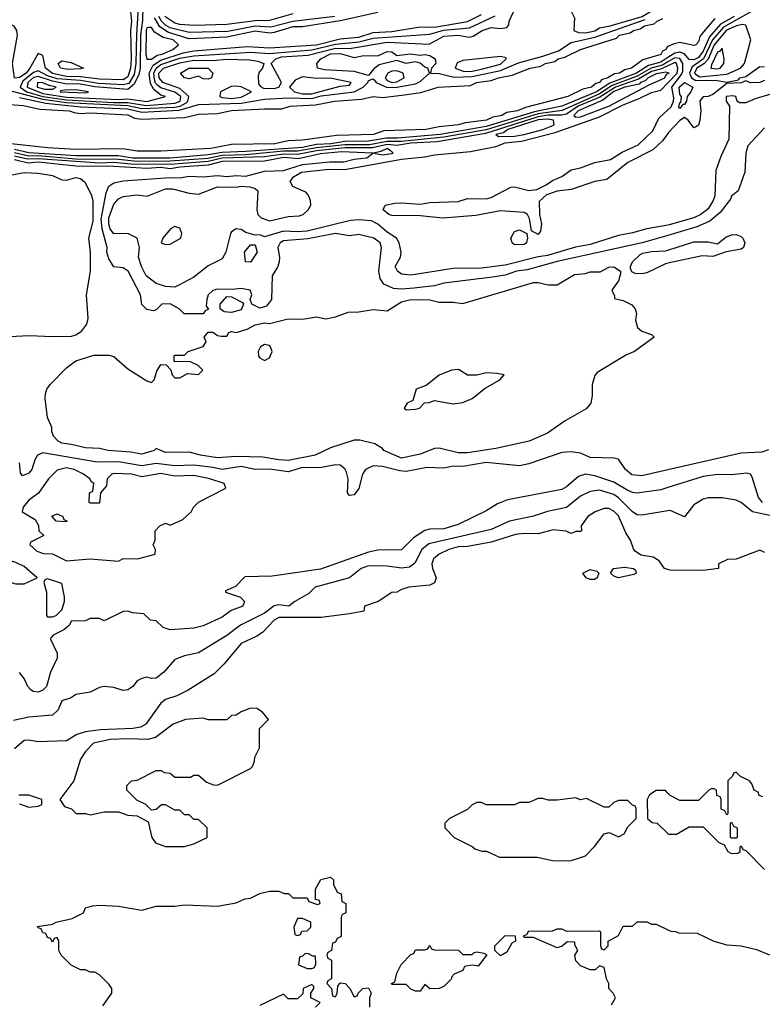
# Model space of a CAD drawing. Header units: inches. Extents: x 2348341 to 2479810, y 460419 to 613669.
# Tile 472 of 656: x 2427251 to 2430400, y 541862 to 546036. Entities that reach past the tile are written whole.
import ezdxf

# ---------------------------------------------------------------- set-up
doc = ezdxf.new("R2010")
doc.units = ezdxf.units.IN
doc.header["$MEASUREMENT"] = 0
doc.layers.add('C4524', color=7, linetype='Continuous')
doc.layers.add('C4534', color=7, linetype='Continuous')

msp = doc.modelspace()

# ---------------------------------------------------------------- linework, layer by layer
at = {"layer": 'C4524', "color": 2}
for points, elevation in [([(2430000, 546348.3), (2429974.9, 546330), (2429930, 546284.5), (2429801.4, 546218.6), (2429750, 546167), (2429730, 546159.3), (2429670, 546162.9), (2429645.1, 546154.9), (2429614.8, 546130), (2429591, 546070), (2429604.1, 546044.1), (2429600.5, 545990), (2429621.5, 545981.5), (2429650, 545980.2), (2429690, 545988.8), (2429710, 546001.6), (2429755.1, 546010), (2429890.9, 546049.1), (2429965.4, 546094.6), (2430000, 546105.6)], 22), ([(2427755.8, 546110), (2427746.2, 545973.8), (2427744.5, 545850), (2427736.6, 545803.4), (2427713.9, 545766.1), (2427690, 545759.5), (2427585.6, 545765.6), (2427510, 545777.9), (2427410, 545785.2), (2427370, 545797.7), (2427330, 545818.6), (2427310, 545812.2), (2427264.9, 545775.1), (2427253, 545750), (2427282, 545730), (2427350, 545711), (2427450, 545696.9), (2427650, 545684.3), (2427710, 545684.9), (2427787.8, 545672.2), (2427910, 545682.5), (2427931.5, 545690), (2427934.5, 545710), (2427910, 545728.3), (2427850, 545747.5), (2427837, 545757), (2427827.5, 545767.5), (2427822.4, 545782.4), (2427820.6, 545810), (2427829.9, 545830.1), (2427850, 545845.9), (2427930, 545872.4), (2427990, 545883), (2428230, 545898.4), (2428310, 545893.4), (2428490, 545908.1), (2428590, 545932.3), (2428690, 545941.8), (2428750, 545957.9), (2428990, 545974.8), (2429049.1, 545990.9), (2429159, 546001), (2429267.3, 546052.7)], 26), ([(2427773.5, 546093.5), (2427772, 546032), (2427764.3, 545970), (2427762.6, 545830), (2427756.8, 545803.2), (2427737.2, 545762.8), (2427710, 545739.9), (2427570, 545751.1), (2427510, 545762.3), (2427444.4, 545764.4), (2427390, 545774.8), (2427330, 545795), (2427310, 545790.4), (2427286.3, 545770), (2427283, 545750), (2427350, 545723.7), (2427450, 545707.9), (2427670, 545697.2), (2427710, 545701), (2427790, 545688.8), (2427869.2, 545710), (2427850, 545716), (2427820.1, 545740.1), (2427806, 545766), (2427800.7, 545810), (2427817.3, 545842.7), (2427850, 545864.3), (2427944.6, 545895.4), (2427990, 545903.8), (2428217.6, 545922.4), (2428310, 545916.8), (2428510, 545929.2), (2428610, 545954.3), (2428690, 545962.2), (2428750, 545981.7), (2428830, 545986.4), (2428950, 546005.6), (2429010, 546005), (2429150, 546027.8), (2429210, 546057.4)], 30), ([(2427721.6, 546070), (2427726, 546030), (2427721.5, 545990), (2427724.8, 545870), (2427721.3, 545830), (2427710, 545794.3), (2427690, 545781.6), (2427590, 545783.6), (2427510, 545793.7), (2427450, 545795.5), (2427390, 545807.7), (2427361.1, 545830), (2427350, 545883.7), (2427330, 545892), (2427295.2, 545830), (2427278.3, 545810), (2427250, 545790.8), (2427230, 545787.8), (2427220.5, 545850), (2427242.1, 545970), (2427239.8, 545990), (2427228.1, 546008.1), (2427210, 546018.3), (2427110, 546039.6)], 22), ([(2427150, 545680.5), (2427268.3, 545671.7), (2427337.3, 545657.3), (2427462, 545650), (2427482, 545642), (2427510, 545638.4), (2427550, 545640.5), (2427710, 545632.1), (2427738.8, 545618.8), (2427770, 545614.7), (2427950, 545622), (2428010, 545635.3), (2428090, 545638.4), (2428150, 545651), (2428290, 545658.4), (2428362.5, 545657.5), (2428398, 545670), (2428505.3, 545674.7), (2428586, 545690), (2428701.2, 545698.8), (2428750, 545710.5), (2428790, 545706.8), (2428882.7, 545717.3), (2428952.7, 545727.3), (2429026, 545750), (2429162.9, 545757.1), (2429189, 545770), (2429250, 545777.6), (2429282, 545790), (2429339.7, 545800.3), (2429415.3, 545830), (2429461.6, 545838.4), (2429481.2, 545850), (2429520.7, 545859.3), (2429534, 545870), (2429563.3, 545876.7), (2429628.7, 545910), (2429782.4, 545957.6), (2429794, 545970), (2429839.7, 545980.3), (2429854, 545990), (2429882.7, 545997.3), (2429901.2, 546010), (2429941.2, 546018.8), (2429954, 546030), (2429978.9, 546041.1)], 14), ([(2427214.4, 545734.4), (2427350, 545698.8), (2427450, 545685.4), (2427710, 545672.8), (2427770, 545659.2), (2427910, 545665.5), (2427932.4, 545670), (2427957, 545683), (2427964.8, 545690), (2427968, 545710), (2427930, 545743.9), (2427858.3, 545770), (2427842.5, 545790), (2427841.7, 545810), (2427861.5, 545830), (2427930, 545853.4), (2427990, 545864.2), (2428070, 545863.5), (2428128.2, 545868.2), (2428226.2, 545866.2), (2428260.9, 545860.9), (2428286, 545850), (2428280.7, 545830), (2428267.1, 545812.9), (2428262, 545798), (2428263.7, 545763.7), (2428272.2, 545752.2), (2428285.5, 545745.5), (2428330, 545743.7), (2428349.6, 545750.4), (2428360.9, 545770), (2428317.2, 545850), (2428337.6, 545870), (2428362.1, 545877.9), (2428474.6, 545885.4), (2428590, 545915.8), (2428650, 545914.4), (2428810, 545940.1), (2428987.4, 545932.6), (2429050, 545966.3), (2429110, 545970.9), (2429157.4, 545962.6), (2429174, 545966), (2429212.7, 545990), (2429250, 546002.6), (2429290, 545998), (2429316.5, 546003.5), (2429325.6, 546014.4), (2429327, 546030), (2429345.6, 546070)], 22), ([(2427250, 545705.7), (2427362.8, 545682.8), (2427510, 545667.1), (2427710, 545658.2), (2427770, 545643.4), (2427927.8, 545652.2), (2428010, 545676.9), (2428190, 545682.5), (2428290, 545699), (2428390, 545705), (2428490, 545701.9), (2428530, 545713.9), (2428670, 545730.8), (2428708.3, 545750), (2428727.6, 545770), (2428730, 545778), (2428750, 545784.9), (2428763, 545770), (2428810, 545747.9), (2428850, 545750.1), (2428930, 545764.4), (2428950, 545773.6), (2428989.2, 545810), (2428982, 545830), (2428970, 545834.5), (2428950, 545852.3), (2428930, 545857.6), (2428890, 545849.8), (2428850, 545862.7), (2428775.5, 545844.5), (2428752.4, 545827.6), (2428730, 545799), (2428670, 545816.2), (2428543.8, 545823.8), (2428514, 545830), (2428512, 545850), (2428527.8, 545870), (2428570, 545890.7), (2428610, 545892.1), (2428670, 545875.8), (2428710, 545884), (2428770, 545882.8), (2428810, 545900.5), (2428830, 545899.1), (2428850, 545884.7), (2428908.4, 545891.6), (2428950, 545885.5), (2428970, 545888.4), (2428990, 545883.7), (2429013, 545870), (2429016.3, 545850), (2428998, 545830), (2428994, 545810), (2429030, 545807.4), (2429092.8, 545792.8), (2429170, 545794.7), (2429290, 545820.4), (2429366.9, 545853.1), (2429470, 545881.2), (2429535.4, 545904.6), (2429590, 545939.4), (2429690, 545962.4), (2429903.7, 546036.3)], 18), ([(2428770, 546066.5), (2428610, 546030.5), (2428450, 546005.7), (2428410, 546005.2), (2428330, 545981.3), (2428310, 545979.2), (2428250, 545987), (2428130, 545962.6), (2427970, 545955.2), (2427882, 545982), (2427845.1, 546005.1), (2427823.7, 546043.7)], 30), ([(2428587.3, 546050), (2428410, 546028.8), (2428315.7, 546004.3), (2428250, 546008.4), (2428133.5, 545986.5), (2427970, 545981.5), (2427890, 546001), (2427870, 546012.1), (2427852.1, 546030), (2427841.5, 546050)], 26), ([(2428410, 546060.4), (2428310, 546033), (2428250, 546031.1), (2428130, 546015.1), (2427991.7, 546011.7), (2427930, 546015.4), (2427910, 546020.9), (2427867.4, 546050)], 22), ([(2430000, 545922.9), (2429998, 545922), (2429990.7, 545910), (2429977.1, 545902.9), (2429970, 545888), (2429894.3, 545865.7), (2429846, 545830), (2429817, 545823), (2429794.8, 545810), (2429773.8, 545806.2), (2429744.7, 545790), (2429718.4, 545781.6), (2429710.4, 545770), (2429694.6, 545765.4), (2429676, 545750), (2429638.8, 545741.2), (2429576, 545710), (2429396, 545664), (2429362, 545650), (2429317.6, 545642.4), (2429296, 545630), (2429257.3, 545622.7), (2429231, 545610), (2429140.9, 545599.1), (2429112, 545590), (2429030, 545582), (2428974, 545570), (2428795.8, 545564.2), (2428752, 545550), (2428595.1, 545544.9), (2428450, 545524.7), (2428390, 545522.9), (2428334, 545510), (2428150, 545506.9), (2428062, 545490), (2427850, 545478), (2427750, 545478), (2427688.6, 545488.6), (2427490, 545485.4), (2427370, 545493.2), (2427190, 545513.2)], 14), ([(2430000, 545875.1), (2429970, 545855.8), (2429917.7, 545842.3), (2429867.2, 545810), (2429753.6, 545766.4), (2429697.7, 545730), (2429550.3, 545670), (2429434.1, 545645.9), (2429230, 545583.5), (2429034, 545550), (2428853.3, 545533.3), (2428806, 545534), (2428730, 545520.6), (2428630, 545520.3), (2428570.1, 545509.9), (2428510, 545506.9), (2428450, 545494.4), (2428210, 545476.7), (2428110, 545473.7), (2428050, 545462.9), (2427890, 545449.6), (2427730, 545449.3), (2427670, 545459.4), (2427490, 545458.3), (2427290, 545472), (2427230, 545485.4)], 18), ([(2430000, 545856.8), (2429976.5, 545843.5), (2429929, 545831), (2429870, 545796.7), (2429763.3, 545756.7), (2429710, 545721.3), (2429551.3, 545651.3), (2429450, 545637), (2429230, 545568.5), (2429050, 545537.9), (2428870, 545519.6), (2428810, 545519.9), (2428734.7, 545505.3), (2428630, 545505.5), (2428510, 545493.3), (2428430, 545478.1), (2428370, 545478), (2428210, 545462.5), (2428110, 545460.5), (2428050, 545448.3), (2427890, 545435.8), (2427750, 545435.6), (2427670, 545443.2), (2427490, 545444.1), (2427330, 545458.9), (2427290, 545457.7), (2427230, 545471.3)], 22), ([(2430000, 545840.2), (2429972.4, 545827.6), (2429930, 545817.1), (2429875.8, 545784.2), (2429777.8, 545750), (2429712, 545708), (2429620.1, 545670), (2429570, 545636.2), (2429550, 545631.4), (2429491.7, 545631.7), (2429450, 545624.4), (2429226.5, 545553.5), (2429022.1, 545517.9), (2428910, 545512.2), (2428850, 545503.1), (2428810, 545506.4), (2428747.2, 545492.8), (2428630, 545492.8), (2428510, 545480.1), (2428430, 545464), (2428370, 545465.5), (2428290, 545454.2), (2428110, 545448.6), (2428050, 545435.6), (2427890, 545421.7), (2427722.9, 545422.9), (2427650, 545430.3), (2427590, 545427.2), (2427330, 545445.9), (2427284.2, 545444.2), (2427230, 545458.1)], 26), ([(2430000, 545811.3), (2429993, 545813), (2429950, 545806.4), (2429915.6, 545790), (2429903.5, 545776.5), (2429884.2, 545770), (2429877.4, 545762.6), (2429817.4, 545750), (2429770, 545731.7), (2429724.6, 545695.4), (2429619.6, 545650), (2429601.5, 545630), (2429610, 545622.4), (2429630, 545624.4), (2429750, 545668.8), (2429920, 545760), (2429987.6, 545790), (2429994.5, 545805.5), (2430000, 545807.8)], 30), ([(2430000, 545164.9), (2429910, 545149.8), (2429850, 545132.6), (2429790, 545121.7), (2429670, 545083.5), (2429607.9, 545072.1), (2429490, 545036.5), (2429449.3, 545030.7), (2429310, 544995.8), (2429210, 544983.1), (2429090, 544982), (2428910, 544952.7), (2428870, 544957.2), (2428854, 544970), (2428843.7, 544990), (2428866, 545030), (2428869.4, 545050), (2428860.9, 545090), (2428849.6, 545109.6), (2428810, 545135.6), (2428769.7, 545169.7), (2428742.8, 545182.8), (2428690, 545188.2), (2428654.7, 545185.3), (2428470, 545139.8), (2428430, 545136.8), (2428370, 545139.8), (2428290, 545116), (2428270, 545124), (2428250, 545122), (2428210, 545134), (2428190, 545146), (2428170, 545149.3), (2428150, 545137.2), (2428146, 545130), (2428125.5, 545050), (2428110, 545022.7), (2428050, 544992.7), (2427990, 544945.1), (2427926.8, 544910), (2427910, 544902.4), (2427870, 544904.7), (2427830, 544918), (2427787.6, 544950), (2427768, 544990), (2427755.6, 545030), (2427759.3, 545070), (2427749, 545110), (2427710, 545129.3), (2427650, 545127.8), (2427634.7, 545150), (2427629.1, 545170), (2427630, 545196), (2427650, 545253.4), (2427670, 545277.1), (2427690, 545286), (2427750, 545293.4), (2427791.5, 545288.5), (2427870, 545319.5), (2427899, 545319), (2427970, 545301), (2428010, 545296), (2428090, 545327.3), (2428170, 545326), (2428189.7, 545330.3), (2428227.1, 545327.1), (2428250, 545321), (2428261, 545310), (2428256.3, 545230), (2428261, 545210), (2428275.9, 545195.9), (2428310, 545184), (2428390, 545202), (2428436, 545204), (2428453.6, 545210), (2428474.5, 545230), (2428486, 545250), (2428485.2, 545270), (2428474, 545294), (2428464.7, 545304.7), (2428409.4, 545329.4), (2428399, 545350), (2428412.3, 545370), (2428446, 545390), (2428562.7, 545402.7), (2428630, 545401.5), (2428870, 545444.7), (2428970, 545454.3), (2429010, 545463.6), (2429162.6, 545477.4), (2429270, 545497.8), (2429310, 545513.4), (2429379.5, 545520.5), (2429522.1, 545557.9), (2429710, 545624.1), (2429810, 545675.5), (2429878.4, 545701.6), (2429930, 545727.9), (2429970, 545737.1), (2430000, 545768.8)], 26), ([(2430000, 545553.2), (2429977.7, 545522.3), (2429935.9, 545484.1), (2429829.4, 545430.6), (2429741.3, 545358.7), (2429690, 545349.6), (2429590, 545315.6), (2429530, 545309.8), (2429485.7, 545294.3), (2429454.7, 545265.3), (2429455.5, 545210), (2429464, 545170), (2429459.8, 545140.2), (2429450, 545126), (2429421.2, 545141.2), (2429412.7, 545192.7), (2429404, 545210), (2429390, 545219.3), (2429290, 545225.1), (2429185.8, 545205.8), (2429045.1, 545194.9), (2428950, 545203.9), (2428830, 545206), (2428817.2, 545210), (2428792.7, 545230), (2428801.2, 545250), (2428841.8, 545258.2), (2428870, 545260.2), (2428950, 545254), (2428990, 545261.3), (2429110, 545264.9), (2429150, 545278), (2429230, 545276.5), (2429250, 545282.6), (2429334, 545326), (2429350, 545327.4), (2429410, 545312.3), (2429443.6, 545316.4), (2429484.4, 545335.6), (2429510, 545354.6), (2429550, 545371.8), (2429590, 545398.9), (2429630, 545408.2), (2429690, 545431.3), (2429756.9, 545443.1), (2429805.7, 545474.3), (2429874.4, 545505.6), (2429935.6, 545564.4), (2429961, 545619), (2430000, 545653.9)], 22), ([(2430000, 545121.9), (2429890.5, 545089.5), (2429530, 545010.8), (2429403.6, 544976.4), (2429358, 544970), (2429310, 544953.7), (2429255.6, 544944.4), (2429050, 544918.5), (2429010, 544908), (2428922.7, 544897.3), (2428870, 544893.5), (2428836.6, 544896.6), (2428795.6, 544915.6), (2428779.3, 544939.3), (2428773.6, 544970), (2428785.6, 545070), (2428779.6, 545090), (2428753.2, 545110), (2428690, 545125.2), (2428650, 545119.3), (2428590, 545129.5), (2428472.9, 545107.1), (2428370, 545098.5), (2428356.4, 545090), (2428346.5, 545070), (2428353.4, 545030), (2428351.8, 545010), (2428346.5, 544990), (2428322.4, 544950), (2428319.5, 544850), (2428298.6, 544821.4), (2428270, 544812.8), (2428236, 544830), (2428228.7, 544850), (2428235.1, 544870), (2428229.1, 544889.1), (2428190, 544897), (2428152.7, 544892.7), (2428090, 544894), (2428070, 544888.7), (2428051.3, 544870), (2428044.7, 544850), (2428042, 544822), (2428051.6, 544808.4), (2428038, 544802), (2428030, 544788.7), (2427948.9, 544788.9), (2427928, 544810), (2427890, 544832), (2427854, 544830), (2427830, 544806), (2427818, 544802), (2427790, 544808), (2427769.2, 544829.2), (2427763.7, 544870), (2427711.6, 544970), (2427690, 544983.7), (2427650, 544989), (2427630, 545022), (2427620.5, 545050), (2427622, 545070), (2427601.5, 545150), (2427597.1, 545190), (2427617.8, 545302.2), (2427629.7, 545330), (2427650, 545344.9), (2427690, 545353.6), (2427890, 545367.5), (2427930, 545365.4), (2427970, 545373.2), (2428030, 545370.2), (2428090, 545376), (2428130, 545370.9), (2428170, 545375.2), (2428210, 545372.7), (2428290, 545393.6), (2428370, 545396.8), (2428450, 545422.7), (2428566.2, 545433.8), (2428626.1, 545433.9), (2428670, 545444.3), (2428724, 545450), (2428748.7, 545470), (2428615.9, 545475.9), (2428527, 545467), (2428433.1, 545446.9), (2428370, 545452), (2428290, 545436.4), (2428110, 545435.5), (2428050, 545419.4), (2427931.2, 545411.2), (2427890, 545403.5), (2427850, 545409.8), (2427790, 545405), (2427650, 545413.7), (2427490, 545415.8), (2427330, 545431.4), (2427287.4, 545427.4), (2427230, 545441.8)], 30), ([(2427203.8, 545376.2), (2427270, 545387.6), (2427330, 545386), (2427390, 545374.9), (2427430, 545357.6), (2427450, 545355.8), (2427490, 545367.6), (2427510, 545362.6), (2427527.1, 545347.1), (2427554.8, 545294.8), (2427562.2, 545270), (2427561.6, 545181.6), (2427543.5, 545110), (2427550.2, 545050), (2427550.2, 544970), (2427534, 544870), (2427541.1, 544770), (2427535.2, 544744.8), (2427510, 544711.2), (2427490, 544698.9), (2427470, 544693.7), (2427390, 544691.1), (2427290, 544695.8), (2427210, 544691.1)], 30), ([(2430000, 545003.9), (2429990, 545001.7), (2429910, 544962.3), (2429890, 544958.3), (2429860.8, 544960.8), (2429847.5, 544967.5), (2429841.6, 544981.6), (2429840.7, 544990), (2429849.7, 545010.3), (2429880.7, 545039.3), (2429894.2, 545045.8), (2429930, 545053.4), (2429990, 545055.8), (2430000, 545059.1)], 30), ([(2430000, 544127.9), (2429890, 544103), (2429847.3, 544107.3), (2429819.5, 544130), (2429790, 544173.2), (2429770, 544178), (2429670, 544179.6), (2429630, 544198), (2429590, 544204.5), (2429550, 544201.6), (2429410, 544153.2), (2429370, 544145.2), (2429230, 544159.7), (2429130, 544142.6), (2429090, 544143), (2429050, 544135.1), (2428977.7, 544137.7), (2428890, 544121.4), (2428863.7, 544123.7), (2428790, 544142.6), (2428750, 544145.4), (2428717.1, 544130), (2428704.9, 544110), (2428690, 544049.3), (2428670, 544022), (2428650, 544019.3), (2428642, 544030), (2428644, 544090), (2428637.6, 544117.6), (2428630, 544131.8), (2428610, 544147.6), (2428590, 544149.6), (2428523.7, 544136.3), (2428450, 544138.4), (2428390, 544119.3), (2428310, 544130.8), (2428250, 544129.7), (2428190, 544142.2), (2428110, 544128.7), (2428070, 544138.5), (2427990, 544148), (2427910, 544145.5), (2427830, 544154.6), (2427770, 544145.3), (2427670, 544162.3), (2427580.6, 544160.6), (2427350, 544200.7), (2427327.7, 544190), (2427315.5, 544170), (2427302.8, 544130), (2427290, 544114), (2427263.1, 544103.1), (2427255.3, 544115.3), (2427250, 544158)], 34), ([(2430000, 544052.4), (2429970, 544042.9), (2429870, 544029.6), (2429850, 544031.5), (2429830, 544040.5), (2429770, 544075.8), (2429690, 544102.6), (2429650, 544109.6), (2429620.3, 544099.7), (2429570, 544056), (2429550, 544044.5), (2429319.8, 544000.2), (2429276.8, 543983.2), (2429230, 543954), (2429110, 543896.2), (2429050, 543877.6), (2428990, 543876.2), (2428968.7, 543871.3), (2428920.6, 543839.4), (2428870, 543789.3), (2428770, 543787), (2428730, 543778.4), (2428526.6, 543706.6), (2428322.5, 543677.5), (2428205.8, 543674.2), (2428167.1, 543632.9), (2428124.7, 543615.3), (2428124.7, 543610), (2428187.5, 543587.5), (2428204.7, 543570), (2428198, 543550), (2428148.5, 543531.5), (2428110, 543503.7), (2428030, 543467.3), (2427990, 543457), (2427889.6, 543449.6), (2427860.1, 543460.1), (2427830, 543488), (2427806, 543490), (2427778, 543518), (2427730, 543522), (2427710, 543528.7), (2427690, 543528), (2427610, 543488), (2427590, 543498), (2427550, 543498), (2427530, 543488), (2427470, 543486), (2427462, 543470), (2427438, 543450), (2427393.4, 543426.6), (2427384.1, 543415.9), (2427382, 543410), (2427410.3, 543350.3), (2427410.4, 543330), (2427381.5, 543270), (2427365.3, 543210), (2427350, 543193.3), (2427330, 543185.1), (2427308.7, 543188.7), (2427297, 543197), (2427285.6, 543210), (2427270, 543244), (2427250, 543268.7)], 38), ([(2430000, 543953.5), (2429890, 543935.1), (2429870, 543937), (2429850, 543949.6), (2429790, 544009.7), (2429770, 544023.1), (2429710, 544041.1), (2429670, 544036.2), (2429630, 544016.2), (2429570, 543967.8), (2429490, 543951.2), (2429430, 543931.3), (2429329, 543911), (2429250, 543875.4), (2428986.4, 543813.6), (2428957, 543790), (2428927.5, 543732.5), (2428904.6, 543715.4), (2428870, 543711.1), (2428810, 543718.9), (2428730, 543720.5), (2428699.1, 543710), (2428650.3, 543669.7), (2428504.7, 543630), (2428476.8, 543603.2), (2428418, 543570), (2428392, 543550), (2428350, 543556.2), (2428330, 543551.8), (2428290, 543520.4), (2428187.7, 543470), (2428130, 543425.1), (2428010, 543352.7), (2427950, 543339), (2427910, 543324), (2427862.8, 543270), (2427830, 543245.2), (2427810, 543244), (2427790, 543249), (2427770, 543244), (2427750, 543234), (2427731, 543210), (2427710, 543196), (2427690, 543192.7), (2427650, 543205.2), (2427610, 543209.2), (2427590, 543205.2), (2427550, 543185.2), (2427490, 543175.3), (2427470, 543161.2), (2427430.9, 543149.1), (2427414, 543110), (2427390, 543087.6), (2427290, 543079.6), (2427225.6, 543065.6)], 42), ([(2430000, 543705.2), (2429985.2, 543710), (2429962.7, 543742.7), (2429937.5, 543757.5), (2429886.3, 543766.3), (2429862, 543782), (2429853.6, 543793.6), (2429842, 543830), (2429820.9, 543860.9), (2429790, 543932.7), (2429770, 543952.7), (2429750, 543964), (2429730, 543964), (2429692, 543950), (2429661, 543930), (2429632, 543890), (2429634, 543870), (2429630, 543866), (2429610, 543866), (2429590, 543858), (2429568.4, 543868.4), (2429513.6, 543873.6), (2429450, 543856), (2429390, 543858.4), (2429353.8, 543853.8), (2429250, 543821.1), (2429150, 543803.1), (2429110, 543801), (2429070.7, 543790), (2429030.6, 543770), (2429006, 543750), (2428998.4, 543730), (2429001.3, 543710), (2429018, 543670), (2429010.4, 543649.6), (2428990, 543639.6), (2428902, 543630), (2428870, 543621.2), (2428850, 543608.7), (2428830, 543608), (2428772, 543570), (2428714, 543550), (2428710.5, 543529.5), (2428650, 543517), (2428530, 543501.7), (2428350, 543502), (2428330.5, 543490), (2428280.9, 543439.1), (2428257.1, 543422.9), (2428190, 543392), (2428116.4, 543303.6), (2428076.7, 543263.3), (2427966.2, 543193.8), (2427918, 543170), (2427870, 543154.5), (2427850, 543139.5), (2427786.8, 543050), (2427763.1, 543036.9), (2427731.9, 543031.9), (2427593.5, 543026.5), (2427530, 543018), (2427493.8, 543006.2), (2427450, 542979), (2427330, 542974.5), (2427290, 542982.4), (2427270, 542980.7), (2427230, 542945.6)], 46), ([(2427250, 542712), (2427290, 542698), (2427330, 542702), (2427346, 542710), (2427346, 542730), (2427290, 542748.7), (2427248.4, 542748.4)], 50), ([(2430000, 542758), (2429990, 542768), (2429950, 542768), (2429922, 542750), (2429912, 542730), (2429914, 542650), (2429932.7, 542632.7), (2429954, 542630), (2430000, 542587)], 50), ([(2427604.7, 541855.3), (2427642, 541910), (2427642, 541930), (2427630, 541948), (2427590, 541988), (2427570, 541998), (2427550, 541998), (2427530, 542008), (2427510, 542008), (2427470, 542028), (2427428, 542070), (2427418, 542090), (2427418, 542130), (2427410, 542146), (2427398, 542142), (2427390, 542126), (2427382, 542142), (2427370, 542146), (2427362, 542162), (2427350, 542166), (2427342, 542182), (2427330, 542186), (2427327.3, 542192.7), (2427390, 542202), (2427406, 542210), (2427473.8, 542226.2), (2427522, 542250), (2427530, 542271.3), (2427560.2, 542279.8), (2427590, 542282.8), (2427670, 542278), (2427770, 542261), (2427830, 542278), (2427910, 542278), (2427950, 542284.7), (2428090, 542278), (2428170, 542292), (2428206, 542310), (2428230, 542312), (2428270, 542332), (2428310, 542342), (2428350, 542342), (2428372.7, 542332.7), (2428391.6, 542331.6), (2428410, 542314), (2428470, 542314), (2428478, 542298), (2428514.6, 542285.4), (2428526, 542290), (2428522, 542302), (2428506, 542306), (2428506, 542350), (2428529, 542391), (2428570, 542402), (2428582, 542390), (2428582, 542370), (2428598, 542338), (2428614, 542330), (2428618, 542298), (2428634, 542290), (2428634, 542250), (2428618, 542242), (2428614, 542230), (2428614, 542150), (2428598, 542142), (2428590, 542126), (2428578, 542122), (2428574, 542090), (2428558, 542082), (2428554, 542070), (2428558, 542058), (2428574, 542050), (2428574, 541970), (2428558, 541962), (2428554, 541950), (2428574, 541930), (2428578, 541898), (2428590, 541894), (2428598, 541910), (2428600.4, 541939.6), (2428610, 541954), (2428631.1, 541951.1), (2428652, 541930), (2428670, 541894), (2428682, 541898), (2428686, 541910), (2428706, 541930), (2428730, 541932), (2428742, 541910), (2428734, 541890), (2428734, 541850)], 46), ([(2429760.4, 541859.6), (2429778, 541890), (2429768, 541910), (2429749, 541930), (2429749, 541950), (2429739, 541970), (2429730, 542018), (2429710, 542026), (2429691.6, 542008.4), (2429670, 542008), (2429630, 542026), (2429610, 542046), (2429606, 542070), (2429618, 542090), (2429606, 542114), (2429606, 542126), (2429572.7, 542127.3), (2429551.6, 542108.4), (2429530, 542102), (2429430, 542146), (2429390, 542146), (2429387.3, 542152.7), (2429402, 542158), (2429410, 542174), (2429507.3, 542172.7), (2429530, 542182), (2429550, 542182), (2429570, 542172), (2429710, 542174), (2429714, 542170), (2429714, 542110), (2429718, 542098), (2429730, 542094), (2429746, 542110), (2429746, 542130), (2429790, 542154), (2429810, 542194), (2429850, 542194), (2429870, 542212), (2429910, 542212), (2429930, 542202), (2429950, 542202), (2430000, 542178.6)], 46), ([(2428506, 541850), (2428526, 541870), (2428486, 541890), (2428486, 541910), (2428498, 541930), (2428498, 541938), (2428490, 541946), (2428454, 541930), (2428452.7, 541907.3), (2428430, 541886), (2428390, 541886), (2428370, 541906), (2428270, 541858)], 46)]:
    msp.add_lwpolyline(points, dxfattribs=dict(at, elevation=elevation))
for points, elevation in [([(2427810, 546002.9), (2427797.3, 546002.7), (2427790, 546001.2), (2427788.3, 545990), (2427785.9, 545890), (2427790, 545868.2), (2427810, 545868.4), (2427834.8, 545885.2), (2427856.2, 545890), (2427900.7, 545910), (2427924.5, 545930), (2427902.7, 545950), (2427860.2, 545960.2), (2427823.6, 545983.6)], 34), ([(2429290, 545880.5), (2429130, 545863.5), (2429107.1, 545852.9), (2429098.4, 545830), (2429136.1, 545816.1), (2429170, 545817.3), (2429210, 545826.6), (2429290, 545847.3), (2429314, 545870), (2429313.8, 545873.8)], 22), ([(2427454.6, 545825.4), (2427424, 545830), (2427415.3, 545850), (2427430, 545861), (2427470, 545854.8), (2427522, 545830), (2427510, 545827.8)], 18), ([(2428050, 545783.7), (2428030, 545786), (2428010, 545797.2), (2427970, 545785.2), (2427950.9, 545789.1), (2427934, 545810), (2427968.7, 545830), (2428050.2, 545830.2), (2428071, 545810), (2428064.7, 545790)], 18), ([(2428450, 545794.4), (2428419.7, 545780.3), (2428395.5, 545750), (2428417.1, 545730), (2428450, 545721.4), (2428490, 545721.3), (2428510, 545727.3), (2428610, 545754), (2428650, 545759.1), (2428657.6, 545770), (2428568.1, 545788.1), (2428510, 545786.1)], 22), ([(2428850, 545818.6), (2428830, 545817.5), (2428812.2, 545810), (2428801.8, 545790), (2428810, 545778.9), (2428830, 545769.6), (2428850, 545772.1), (2428881.6, 545790), (2428877.2, 545810)], 22), ([(2427327, 545770), (2427326, 545750), (2427358.4, 545741.6), (2427390, 545742), (2427406, 545750), (2427376.4, 545756.4), (2427350, 545768.2)], 34), ([(2428170, 545754.5), (2428147.7, 545752.3), (2428102.4, 545730), (2428100.4, 545710), (2428110, 545706), (2428150, 545702.1), (2428190, 545707.5), (2428234, 545730), (2428191, 545751)], 22), ([(2427490, 545739.2), (2427442.3, 545737.7), (2427425.2, 545734.8), (2427422.8, 545730), (2427530, 545726), (2427543.7, 545730)], 34), ([(2429490, 545615), (2429450, 545611.2), (2429321.7, 545570), (2429303.1, 545556.9), (2429270.7, 545550), (2429281.1, 545541.1), (2429350, 545541.7), (2429390, 545548.9), (2429469.5, 545570), (2429512.7, 545587.3), (2429517.4, 545590), (2429515.1, 545610)], 30), ([(2428810, 545490.7), (2428782.9, 545477.1), (2428751.3, 545470), (2428790, 545462.6), (2428830, 545468.6), (2428834.5, 545470), (2428830, 545476)], 30), ([(2427910, 545159.5), (2427891, 545150), (2427858.8, 545110), (2427852, 545090), (2427870, 545082.8), (2427890, 545084.9), (2427935.1, 545110), (2427938.4, 545130), (2427930, 545152.3)], 26), ([(2429350, 545081.2), (2429339, 545090), (2429334, 545110), (2429350, 545138), (2429370, 545144.7), (2429402, 545130), (2429404.7, 545110), (2429401, 545090), (2429390, 545082.7)], 22), ([(2428230, 545008.7), (2428208.7, 545010), (2428205.2, 545050), (2428230, 545082), (2428250, 545082), (2428258, 545050)], 26), ([(2429110, 544199.7), (2429030, 544219.3), (2429010, 544219), (2428950, 544194.5), (2428870, 544177), (2428795.3, 544210), (2428790, 544218), (2428758, 544238), (2428693.6, 544253.6), (2428670, 544254), (2428570, 544220.7), (2428504.7, 544190), (2428390, 544168.2), (2428350, 544169.7), (2428282, 544182), (2428170, 544184.4), (2428090, 544178.7), (2428018, 544190), (2427970, 544202.7), (2427870, 544201.2), (2427830, 544218), (2427822, 544210), (2427770, 544194), (2427722.9, 544202.9), (2427626, 544210), (2427590, 544218), (2427530, 544220.7), (2427470, 544236), (2427430, 544240.9), (2427414, 544250), (2427395.3, 544270), (2427388, 544290), (2427387.3, 544307.3), (2427369.2, 544349.2), (2427359.3, 544430), (2427360.9, 544450), (2427367.3, 544470), (2427380.7, 544490), (2427450, 544560.5), (2427490, 544590.4), (2427565.7, 544614.3), (2427630, 544613.4), (2427650, 544608.2), (2427710, 544556.3), (2427790, 544504.7), (2427810, 544498), (2427822, 544510), (2427833.6, 544546.4), (2427850, 544574), (2427872.7, 544572.7), (2427892, 544552), (2427898, 544530), (2427910, 544518), (2427930, 544518), (2427963.1, 544536.9), (2428010, 544532), (2428028, 544550), (2428008, 544570), (2427972.7, 544587.3), (2427910, 544586), (2427906, 544590), (2427906, 544610), (2427910, 544614), (2427950, 544614), (2427966, 544630), (2428029.1, 544650.9), (2428042, 544670), (2428034, 544690), (2428050, 544710.8), (2428070, 544710.8), (2428090, 544698), (2428106, 544694), (2428130, 544694), (2428138, 544710), (2428150, 544714), (2428170, 544710.7), (2428215.5, 544724.5), (2428250, 544743), (2428289.6, 544750.4), (2428311.4, 544748.6), (2428390, 544768.4), (2428450, 544766), (2428510, 544777.1), (2428550, 544767.7), (2428590, 544776.4), (2428643.8, 544796.2), (2428690, 544797.6), (2428750, 544807), (2428810, 544801.6), (2428870, 544840.4), (2428910, 544850.4), (2428990, 544848), (2429030, 544839.1), (2429090, 544839.1), (2429130, 544833), (2429430, 544921.6), (2429450, 544921.6), (2429491.8, 544911.8), (2429530, 544911.8), (2429604.4, 544955.6), (2429650, 544960.3), (2429670, 544967), (2429712.6, 544967.4), (2429750, 544986.4), (2429770, 544988.4), (2429798.8, 544970), (2429799.1, 544959.1), (2429790.5, 544929.5), (2429762, 544890), (2429774, 544866), (2429774, 544854), (2429810, 544846), (2429847.3, 544827.3), (2429861, 544810), (2429866.8, 544790), (2429862, 544762), (2429870.7, 544730.7), (2429890, 544716), (2429930, 544702), (2429942, 544690), (2429858, 544630), (2429824.9, 544615.1), (2429699.8, 544540.2), (2429690, 544528), (2429679.1, 544490), (2429678.8, 544441.2), (2429673.4, 544410), (2429652.8, 544387.2), (2429564.1, 544335.9), (2429490, 544282.7), (2429411.3, 544250), (2429270, 544218.9), (2429150, 544199.7)], 30), ([(2428150, 544795.1), (2428118, 544798), (2428102, 544810), (2428102, 544830), (2428130, 544862), (2428150, 544861), (2428196.8, 544836.8), (2428201, 544830), (2428190, 544806.6)], 30), ([(2428290, 544659), (2428272, 544650), (2428262.8, 544630), (2428264.7, 544610), (2428270, 544602), (2428290, 544592), (2428310, 544602), (2428322, 544630), (2428315.3, 544650), (2428310, 544655.3)], 30), ([(2429112.7, 544552.7), (2429082, 544550), (2429030, 544528.7), (2428974.8, 544485.2), (2428932, 544470), (2428918, 544422), (2428894, 544410), (2428882, 544390), (2428890, 544382), (2428930, 544384.7), (2428946, 544390), (2428968.4, 544411.6), (2428987.3, 544412.7), (2429010, 544422), (2429090, 544407.3), (2429130, 544414), (2429169.3, 544430.7), (2429225.6, 544474.4), (2429288, 544510), (2429306, 544530), (2429276.5, 544536.5), (2429230, 544539), (2429190, 544528.7), (2429150, 544528.7)], 30), ([(2427450, 544136.3), (2427410, 544126), (2427374, 544090), (2427330.7, 544029.3), (2427290, 543999), (2427266.8, 543970), (2427262, 543950), (2427316.9, 543916.9), (2427331.6, 543891.6), (2427332, 543870), (2427354, 543850), (2427298, 543822), (2427294, 543810), (2427323.6, 543783.6), (2427352.7, 543772.7), (2427390, 543772), (2427450, 543742), (2427550, 543751.3), (2427670, 543741), (2427690, 543752), (2427751.1, 543751.1), (2427826, 543770), (2427828, 543790), (2427818, 543810), (2427826, 543830), (2427826, 543870), (2427846, 543890), (2427870, 543902), (2427890, 543894), (2427943.1, 543916.9), (2427978, 543950), (2427988.7, 543970), (2428009.4, 543990.6), (2428126, 544050), (2428118, 544070), (2428058, 544090), (2427990, 544103.6), (2427910, 544101.6), (2427850, 544112.4), (2427770, 544098.7), (2427726, 544110), (2427650, 544112), (2427642, 544110), (2427622, 544090), (2427619.6, 544060.4), (2427594, 544030), (2427590, 543986), (2427550, 543986), (2427546, 543990), (2427548, 544030), (2427562, 544038), (2427566, 544070), (2427556.4, 544076.4), (2427548.7, 544090), (2427522, 544110), (2427482, 544130)], 38), ([(2427450, 543908), (2427406, 543910), (2427388.4, 543931.6), (2427410, 543942), (2427434, 543930), (2427438, 543918), (2427452, 543912)], 38), ([(2427173.6, 543753.6), (2427150, 543753.2), (2427110, 543742), (2427090, 543728.7), (2427071, 543690), (2427071.6, 543651.6), (2427084.7, 543644.7), (2427150, 543636), (2427210, 543651.3), (2427234.6, 543645.4), (2427270, 543644.7), (2427326, 543670), (2427270, 543718), (2427234.6, 543734.6)], 38), ([(2429670, 543663.6), (2429654, 543670), (2429639, 543690), (2429670, 543705.5), (2429698, 543698), (2429707.3, 543690), (2429700.7, 543670), (2429690, 543663.6)], 46), ([(2429790, 543669.6), (2429770, 543677.2), (2429757.2, 543690), (2429769.6, 543710.4), (2429815.9, 543715.9), (2429854, 543710), (2429862, 543702), (2429864.7, 543690), (2429855.2, 543684.8)], 46), ([(2427370, 543666), (2427358, 543662), (2427354, 543650), (2427364.7, 543610), (2427364.7, 543510), (2427370, 543504.7), (2427390, 543504.7), (2427406, 543510), (2427430, 543534), (2427442, 543570), (2427442, 543590), (2427430, 543646)], 38), ([(2428230, 543118), (2428190, 543102), (2428170, 543088), (2428150, 543086), (2428130, 543068), (2428050, 543068), (2428030, 543075.3), (2427954, 543070), (2427902, 543050), (2427826.9, 542993.1), (2427794.6, 542985.4), (2427710, 542988.3), (2427634.9, 542985.1), (2427564.7, 542970), (2427530, 542934), (2427510, 542902), (2427480.7, 542810), (2427422, 542730), (2427441, 542701), (2427470.9, 542690.9), (2427491.6, 542671.6), (2427530, 542671.3), (2427550, 542666), (2427610, 542678), (2427670, 542678), (2427710, 542664.7), (2427750, 542662), (2427796, 542636), (2427811.3, 542570), (2427827.1, 542547.1), (2427870, 542531.3), (2427950, 542532), (2427990, 542542), (2428046, 542570), (2428046, 542610), (2428010, 542646), (2427990, 542646), (2427970, 542666), (2427950, 542666), (2427930, 542686), (2427910, 542686), (2427870, 542708), (2427852.7, 542707.3), (2427830, 542688), (2427810, 542686), (2427786, 542710), (2427748, 542728), (2427706, 542770), (2427706, 542790), (2427726, 542810), (2427750, 542812), (2427830, 542854), (2427850, 542854), (2427865.4, 542845.4), (2427890, 542842), (2427910, 542824.7), (2427975.3, 542824.7), (2427990, 542834), (2428010, 542834), (2428043.6, 542803.6), (2428072.7, 542792.7), (2428090, 542792), (2428230, 542862), (2428238, 542870), (2428247.3, 542892.7), (2428248, 542910), (2428268, 542950), (2428268.4, 543031.6), (2428306, 543070), (2428280.4, 543100.4), (2428256.4, 543116.4)], 50), ([(2429610, 542738), (2429530, 542728), (2429491.6, 542728.4), (2429470, 542735.3), (2429450, 542735.3), (2429410, 542718), (2429370, 542718), (2429350, 542708), (2429230, 542708), (2429210, 542718), (2429190, 542718), (2429170, 542708), (2429150, 542688), (2429074, 542650), (2429054, 542630), (2429054, 542610), (2429094, 542570), (2429170, 542532), (2429181, 542521), (2429211.6, 542511.6), (2429231.1, 542511.1), (2429286.4, 542486.4), (2429445.4, 542485.4), (2429510, 542471.3), (2429550, 542471), (2429590, 542471.3), (2429630, 542484.7), (2429650, 542492), (2429689.1, 542530.9), (2429730, 542584.7), (2429751.1, 542591.1), (2429790, 542572), (2429814.6, 542585.4), (2429830, 542614), (2429866, 542650), (2429866, 542690), (2429862, 542702), (2429850, 542706), (2429830, 542726), (2429790, 542726), (2429770, 542718), (2429750, 542698), (2429730, 542698), (2429654.6, 542734.6), (2429630, 542728.7)], 50), ([(2428450, 542226), (2428430, 542226), (2428414, 542190), (2428418, 542158), (2428430, 542154), (2428442, 542158), (2428447.3, 542172.7), (2428470, 542174), (2428486, 542190), (2428486, 542210)], 46), ([(2429290, 542068), (2429266, 542090), (2429266, 542110), (2429310, 542154), (2429352.7, 542152.7), (2429354, 542130), (2429338, 542122), (2429316.9, 542083.1)], 46), ([(2429130, 542074), (2429170, 542074), (2429178, 542082), (2429190, 542084.7), (2429219.6, 542079.6), (2429232, 542072), (2429196, 542024), (2429170, 542028), (2429138, 542022), (2429130, 542006), (2429094, 541990), (2429082, 541978), (2429082, 541970), (2429050, 541938), (2429030, 541929), (2428990, 541928), (2428970, 541946), (2428950, 541918), (2428930, 541918), (2428910, 541926), (2428890, 541946), (2428830, 541946), (2428828, 541950), (2428842, 541958), (2428850, 541994), (2428868.7, 542031.3), (2428910, 542074), (2428922, 542078), (2428930, 542094), (2428970, 542094), (2428982, 542098), (2428990, 542112), (2428998, 542098), (2429010, 542094), (2429111.6, 542091.6)], 46), ([(2428462, 542078), (2428450, 542066), (2428438, 542062), (2428434, 542030), (2428470, 542014), (2428490, 542014), (2428502, 542018), (2428507.3, 542032.7), (2428506, 542066), (2428494, 542066), (2428476.4, 542076.4)], 46)]:
    msp.add_lwpolyline(points, close=True, dxfattribs=dict(at, elevation=elevation))
at = {"layer": 'C4534', "color": 2}
for points, elevation in [([(2430364.2, 546075.8), (2430236.3, 546003.7), (2430189.2, 545950.8), (2430151.1, 545870), (2430103.2, 545836.8), (2430091.2, 545810), (2430099.5, 545790), (2430118.2, 545778.2), (2430199.7, 545779.7), (2430250, 545771.4), (2430299.5, 545780.5), (2430305.2, 545790), (2430330, 545794.9), (2430390, 545837.1), (2430410, 545835.5)], 22), ([(2430280.7, 546050), (2430223.3, 546016.7), (2430176.6, 545963.4), (2430150, 545902.7), (2430130, 545876), (2430110, 545865.4), (2430090, 545866.6), (2430070, 545891.6), (2430050, 545897.9), (2430030, 545894.4), (2430000, 545875.1)], 18), ([(2430199.3, 546040.7), (2430143.8, 545976.2), (2430135.6, 545964.4), (2430130, 545942), (2430118, 545930), (2430110, 545926), (2430050, 545939), (2430026, 545934), (2430000, 545922.9)], 14), ([(2430000, 545653.9), (2430013.8, 545666.2), (2430023.9, 545690), (2430024.5, 545704.5), (2430016.3, 545750), (2430056.9, 545803.1), (2430062.7, 545817.3), (2430063, 545850), (2430051.2, 545871.2), (2430030, 545873.8), (2430000, 545856.8)], 22), ([(2430000, 545768.8), (2430039, 545810), (2430042.4, 545830), (2430036.2, 545850), (2430030, 545853.9), (2430000, 545840.2)], 26), ([(2430000, 545807.8), (2430005.2, 545810), (2430000, 545811.3)], 30), ([(2430410, 545778.3), (2430390, 545769.8), (2430350, 545768.6), (2430330, 545777.2), (2430310, 545768.7), (2430250, 545766), (2430190, 545719.3), (2430170, 545710.8), (2430150, 545709.6), (2430140.4, 545699.6), (2430134.6, 545690), (2430139.6, 545650), (2430135.6, 545610), (2430130, 545589), (2430118.8, 545581.2), (2430110, 545578), (2430086, 545610), (2430070, 545621.7), (2430050, 545608.6), (2430002.8, 545557.2), (2430000, 545553.2)], 22), ([(2430450, 545725.2), (2430370, 545700.7), (2430330, 545682.9), (2430303.6, 545683.6), (2430294, 545690), (2430288, 545710), (2430273.8, 545713.8), (2430246.8, 545710), (2430247.3, 545690), (2430260.7, 545670), (2430258.9, 545530), (2430224.2, 545455.8), (2430203.6, 545396.4), (2430198.7, 545290), (2430191.7, 545270), (2430170, 545234), (2430139.3, 545210), (2430110, 545196.8), (2430005.9, 545165.9), (2430000, 545164.9)], 26), ([(2430410, 545577.2), (2430338.8, 545501.2), (2430330.8, 545470), (2430326.8, 545390), (2430298, 545310), (2430270, 545288), (2430264.9, 545275.1), (2430221.7, 545218.3), (2430177.6, 545182.4), (2430122, 545158), (2430000, 545121.9)], 30), ([(2430000, 545059.1), (2430110, 545094.9), (2430170, 545094.4), (2430210, 545086), (2430245.7, 545114.3), (2430270, 545124.2), (2430290, 545124.9), (2430310, 545116.9), (2430318, 545110), (2430326.4, 545090), (2430320.7, 545070), (2430310, 545062.9), (2430247.5, 545052.5), (2430190, 545032.7), (2430145.1, 545034.9), (2430000, 545003.9)], 30), ([(2430426.9, 544213.1), (2430397.8, 544202.3), (2430310, 544198), (2430000, 544127.9)], 34), ([(2430401.6, 543990), (2430384, 544010), (2430357.4, 544097.4), (2430350, 544109.2), (2430334.2, 544114.2), (2430270, 544107.3), (2430210, 544107.8), (2430150, 544099.7), (2430000, 544052.4)], 38), ([(2430466.6, 543926.6), (2430359, 543950), (2430310, 543989), (2430290, 543999), (2430230, 544009.2), (2430170.9, 544009.1), (2430150, 544004), (2430110, 543979), (2430070, 543928.7), (2430010, 543955.1), (2430000, 543953.5)], 42), ([(2430410, 543778), (2430390, 543788), (2430290, 543748.7), (2430252.7, 543747.3), (2430214, 543730), (2430214, 543710), (2430150, 543700.7), (2430010, 543702), (2430000, 543705.2)], 46), ([(2430402, 542742), (2430387.3, 542747.3), (2430382, 542762), (2430366, 542770), (2430356.4, 542796.4), (2430346, 542810), (2430308.4, 542828.4), (2430290, 542846), (2430278, 542842), (2430274, 542830), (2430254, 542810), (2430254, 542670), (2430250, 542666), (2430242, 542682), (2430226, 542690), (2430226, 542730), (2430222, 542742), (2430207.3, 542747.3), (2430206, 542770), (2430196.4, 542776.4), (2430183.6, 542776.4), (2430174, 542770), (2430130, 542726), (2430050, 542726), (2430010, 542748), (2430000, 542758)], 50), ([(2430000, 542587), (2430003.6, 542583.6), (2430036.4, 542583.6), (2430090, 542614), (2430150, 542614), (2430214, 542550), (2430238, 542538), (2430254, 542510), (2430270, 542502), (2430296.4, 542503.6), (2430306, 542510), (2430306, 542530), (2430310, 542534), (2430318, 542518), (2430330, 542514), (2430410, 542434)], 50), ([(2430000, 542178.6), (2430012.7, 542172.7), (2430031.6, 542171.6), (2430044.7, 542164.7), (2430123.6, 542163.6), (2430194, 542130), (2430250, 542114.8), (2430310, 542110.8), (2430375.3, 542095.3), (2430430, 542072)], 46)]:
    msp.add_lwpolyline(points, dxfattribs=dict(at, elevation=elevation))
for points, elevation in [([(2430315, 546015.1), (2430290.8, 546010), (2430248.5, 545991.5), (2430195.8, 545930), (2430171.2, 545868.8), (2430151.7, 545848.3), (2430122.6, 545830), (2430113, 545810), (2430134.4, 545794.4), (2430250, 545804.7), (2430307.8, 545830), (2430324.5, 545850), (2430351.2, 545950), (2430330, 546013.3)], 26), ([(2430230, 545915.3), (2430219, 545901), (2430210, 545898.4), (2430185.1, 545845.1), (2430182, 545830), (2430210, 545827.1), (2430220.9, 545830), (2430236.9, 545850), (2430238.7, 545870)], 30), ([(2430070, 545676), (2430063.5, 545676.5), (2430050, 545659), (2430046.9, 545666.9), (2430050, 545684.7), (2430054.6, 545685.4), (2430057, 545710), (2430050, 545719.3), (2430047.3, 545750), (2430070, 545770.2), (2430106, 545750), (2430097.6, 545730), (2430081.6, 545710), (2430078.4, 545690)], 18), ([(2430270, 542566), (2430266, 542570), (2430266, 542630), (2430270, 542634), (2430278, 542618), (2430294, 542610), (2430294, 542570), (2430290, 542566)], 50)]:
    msp.add_lwpolyline(points, close=True, dxfattribs=dict(at, elevation=elevation))

doc.saveas('drawing.dxf')
